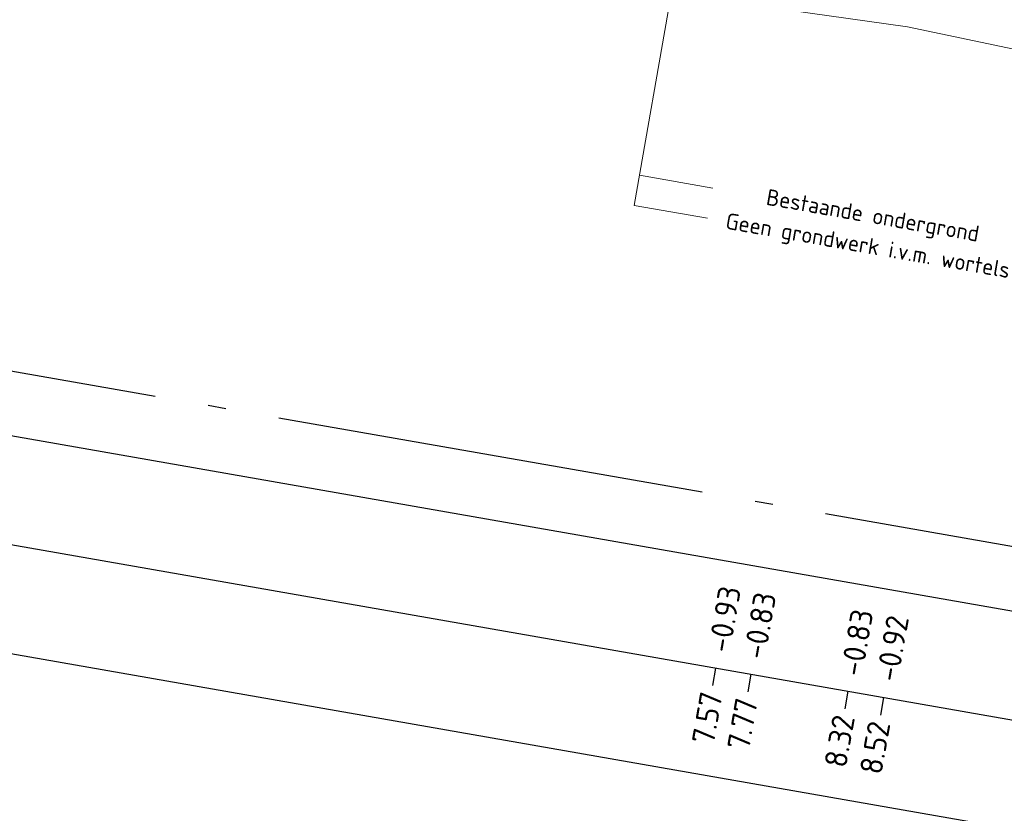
# Model space of a CAD drawing. Header units: metres. Extents: x 2514 to 227642, y 1683 to 852646.
# Tile 410 of 462: x 114381.32 to 114386.82, y 426088.73 to 426093.16. Entities that reach past the tile are written whole.
import ezdxf
from ezdxf.enums import TextEntityAlignment as Align

# ---------------------------------------------------------------- set-up
doc = ezdxf.new("R2010")
doc.units = ezdxf.units.M
doc.linetypes.add('AL-NAP_LIJN', pattern=[15.25, 12, -1.5, 0.25, -1.5])
for name, color, linetype, lineweight in [('N-WE-GW-GROND_GRIND-AD-50', 7, 'Continuous', 18), ('N-WE-GW-GROND_ZAND_ONTGRAVEN-GD', 251, 'Continuous', 18), ('N-WE-VH-M', 7, 'Continuous', 18), ('N-WE-VH-T18', 10, 'Continuous', 18), ('X-XX-AL-NAP-GD', 7, 'AL-NAP_LIJN', 25), ('X-XX-AL-PROFIELBALK-G', 7, 'Continuous', 25), ('X-XX-AL-PROFIELBALK-T25', 7, 'Continuous', 25)]:
    doc.layers.add(name, color=color, linetype=linetype, lineweight=lineweight)
doc.styles.add('NLCS-ISO-M50-T18', font='NLCS-ISO.ttf', dxfattribs={"height": 0.09})
doc.styles.add('NLCS-ISO-M50-T25', font='NLCS-ISO.ttf', dxfattribs={"height": 0.125})
pattern_1 = [(350.013562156, (0, 0), (0.23165277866, 0.16228675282), [0.025, -0.175]), (80.013562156, (0, 0), (-0.16228675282, 0.23165277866), [0.025, -0.175]), (125.013562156, (0.02462, -0.00434), (-0.196969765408, 0.03468301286), [0.03535534, -0.24748738]), (350.013562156, (0.04413, 0.10646), (0.23165277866, 0.16228675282), [0.025, -0.175]), (35.013562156, (0.05427, 0.09198), (0.03468301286, 0.196969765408), [0.01767766, -0.26516504]), (125.013562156, (0.05427, 0.09198), (-0.196969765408, 0.03468301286), [0.01767766, -0.26516504]), (350.013562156, (0.12666, 0.1427), (0.23165277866, 0.16228675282), [0.03535534, -0.16464466]), (35.013562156, (0.12666, 0.1427), (0.03468301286, 0.196969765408), [0.025, -0.25784272]), (125.013562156, (0.16148, 0.13657), (-0.196969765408, 0.03468301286), [0.025, -0.25784272]), (80.013562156, (0.14409, 0.0254), (-0.16228675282, 0.23165277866), [0.025, -0.175]), (35.013562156, (0.14409, 0.0254), (0.03468301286, 0.196969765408), [0.01767766, -0.26516504]), (125.013562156, (0.15857, 0.03554), (-0.196969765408, 0.03468301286), [0.01767766, -0.26516504]), (350.013562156, (0.0333, 0.0449), (0.23165277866, 0.16228675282), [0.0125, -0.1675]), (350.013562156, (0.1897, 0.06814), (0.23165277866, 0.16228675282), [0.0125, -0.1675]), (80.013562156, (0.13247, 0.1036), (-0.16228675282, 0.23165277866), [0.0125, -0.1675]), (125.013562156, (0.13758, -0.01153), (-0.196969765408, 0.03468301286), [0.01767766, -0.26516504]), (125.013562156, (0.07525, 0.13906), (-0.196969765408, 0.03468301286), [0.01767766, -0.26516504]), (35.013562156, (0.10371, 0.04837), (0.03468301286, 0.196969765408), [0.01767766, -0.26516504]), (80.013562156, (0.07204, 0.0127), (-0.16228675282, 0.23165277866), [0.003125, -0.196875]), (80.013562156, (0.0959, 0.09417), (-0.16228675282, 0.23165277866), [0.003125, -0.196875]), (80.013562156, (0.1942, 0.11177), (-0.16228675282, 0.23165277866), [0.003125, -0.196875]), (80.013562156, (0.17885, 0.00658), (-0.16228675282, 0.23165277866), [0.003125, -0.196875])]

msp = doc.modelspace()

# ---------------------------------------------------------------- hatches: boundary and pattern name
at = {"layer": 'N-WE-GW-GROND_GRIND-AD-50', "ltscale": 0.1}
h = msp.add_hatch(dxfattribs=at)
h.set_pattern_fill('AVH-FUNDERING_02-SO', color=1, scale=0.2, pattern_type=2)
h.set_pattern_definition(pattern_1)
edge = h.paths.add_edge_path()
edge.add_arc((114358.3205, 425960.5037), 148.1416, 78.890182, 81.209914)
edge.add_line((114380.9587, 426106.9054), (114380.9068, 426106.6097))
edge.add_line((114380.9068, 426106.6097), (114380.9098, 426106.6091))
edge.add_arc((99057.922, 338742.2016), 88697.9913, 80.048112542, 80.051982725, ccw=False)
edge.add_line((114386.811, 426105.5738), (114386.814, 426105.5734))
edge.add_line((114386.814, 426105.5734), (114386.8659, 426105.8691))
h = msp.add_hatch(dxfattribs=at)
h.set_pattern_fill('AVH-FUNDERING_02-SO', color=1, scale=0.2, pattern_type=2)
h.set_pattern_definition(pattern_1)
edge = h.paths.add_edge_path()
edge.add_arc((114336.8202, 425950.1267), 149.5509, 78.899366, 81.19785, ccw=False)
edge.add_line((114365.6137, 426096.8796), (114365.5618, 426096.5839))
edge.add_line((114365.5618, 426096.5839), (114365.5588, 426096.5843))
edge.add_arc((99024.8738, 338678.9411), 88753.4842, 80.046666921, 80.050535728)
edge.add_line((114359.656, 426097.62), (114359.6531, 426097.6206))
edge.add_line((114359.6531, 426097.6206), (114359.7049, 426097.9163))
h = msp.add_hatch(dxfattribs=at)
h.set_pattern_fill('AVH-FUNDERING_02-SO', color=1, scale=0.2, pattern_type=2)
h.set_pattern_definition(pattern_1)
edge = h.paths.add_edge_path()
edge.add_arc((114373.8781, 425956.589), 149.309, 78.899252, 81.200843)
edge.add_line((114396.718, 426104.1407), (114396.6662, 426103.8451))
edge.add_line((114396.6662, 426103.8451), (114396.6692, 426103.8445))
edge.add_arc((106736.6406, 382421.3249), 44349.0535, 80.04617746, 80.05391781, ccw=False)
edge.add_line((114402.5704, 426102.8092), (114402.5734, 426102.8088))
edge.add_line((114402.5734, 426102.8088), (114402.6252, 426103.1045))

# ---------------------------------------------------------------- linework, layer by layer
at = {"layer": 'N-WE-GW-GROND_ZAND_ONTGRAVEN-GD', "ltscale": 0.2, "flags": 128}
for points in [[(114381.3182, 426093.8197), (114386.275, 426093.1196)], [(114386.275, 426093.1196), (114391.1747, 426092.0908)]]:
    msp.add_lwpolyline(points, dxfattribs=at)
at = {"layer": 'N-WE-VH-M'}
for p, q in [((114384.7491, 426092.1232), (114384.9625, 426093.3389)), ((114384.7787, 426092.2916), (114385.1876, 426092.2196)), ((114384.7491, 426092.1232), (114385.1579, 426092.0512))]:
    msp.add_line(p, q, dxfattribs=at)
at = {"layer": 'X-XX-AL-NAP-GD', "ltscale": 0.2, "flags": 128}
msp.add_lwpolyline([(114349.1773, 426096.8289), (114410.2477, 426086.1156)], dxfattribs=at)
at = {"layer": 'X-XX-AL-PROFIELBALK-G', "ltscale": 0.05}
for p, q in [((114349.1159, 426096.4785), (114410.8032, 426085.6569)), ((114349.0122, 426095.8875), (114410.6995, 426085.0659)), ((114348.9085, 426095.2965), (114410.5958, 426084.4749))]:
    msp.add_line(p, q, dxfattribs=at)
at = {"layer": 'X-XX-AL-PROFIELBALK-G'}
for p, q in [((114385.1879, 426089.4398), (114385.2052, 426089.5383)), ((114385.3848, 426089.4053), (114385.402, 426089.5038)), ((114385.927, 426089.3101), (114385.9443, 426089.4086)), ((114386.1251, 426089.2754), (114386.1424, 426089.3739))]:
    msp.add_line(p, q, dxfattribs=at)

# ---------------------------------------------------------------- texts
at = {"layer": 'N-WE-VH-T18', "style": 'NLCS-ISO-M50-T18'}
for s, p in [('Bestaande ondergrond', (114385.4812, 426092.127)), ('Geen grondwerk i.v.m. wortels', (114385.2545, 426091.9933))]:
    msp.add_text(s, height=0.09, rotation=350.05, dxfattribs=at).set_placement(p)
at = {"layer": 'X-XX-AL-PROFIELBALK-T25', "style": 'NLCS-ISO-M50-T25'}
for s, p in [('-0.93', (114385.285, 426089.9932)), ('-0.83', (114385.4818, 426089.9587)), ('-0.83', (114386.0241, 426089.8635)), ('-0.92', (114386.2222, 426089.8288)), ('7.57', (114385.1814, 426089.4022)), ('7.77', (114385.3782, 426089.3677)), ('8.32', (114385.9204, 426089.2726)), ('8.52', (114386.1185, 426089.2378))]:
    msp.add_text(s, height=0.125, rotation=80.05, dxfattribs=at).set_placement(p, align=Align.MIDDLE_RIGHT)

doc.saveas('drawing.dxf')
